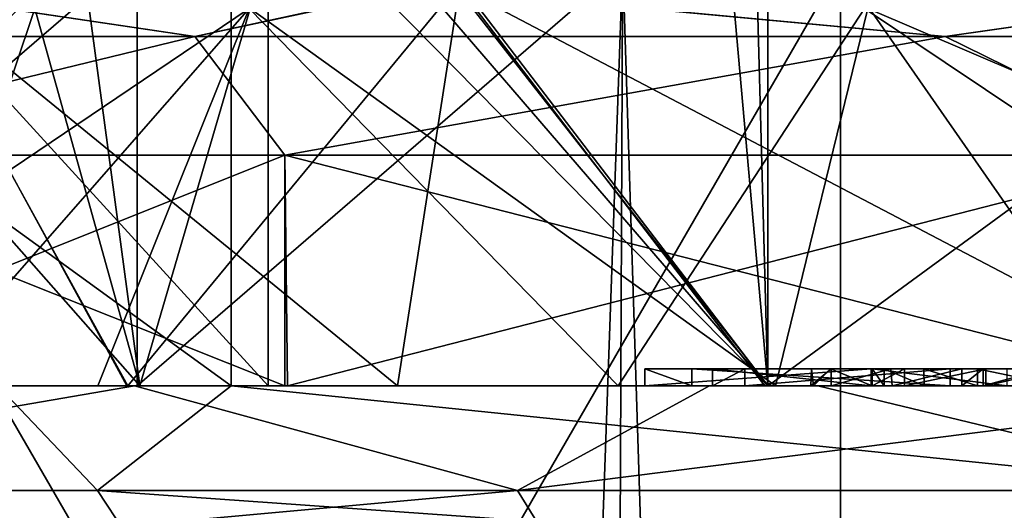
# Model space of a CAD drawing. Header units: millimetres. Extents: x -682 to 137, y -14 to 967.
# Tile 437 of 656: x -8.5 to -6.15, y 964.2 to 965.37. Entities that reach past the tile are written whole.
import ezdxf

# ---------------------------------------------------------------- set-up
doc = ezdxf.new("R2010")
doc.units = ezdxf.units.MM
doc.header["$LTSCALE"] = 65.185185
for name, color, linetype in [('109', 7, 'CONTINUOUS'), ('110', 7, 'CONTINUOUS'), ('114', 7, 'CONTINUOUS'), ('117', 7, 'CONTINUOUS'), ('118', 7, 'CONTINUOUS'), ('146', 7, 'CONTINUOUS'), ('149', 7, 'CONTINUOUS'), ('152', 7, 'CONTINUOUS'), ('153', 7, 'CONTINUOUS'), ('154', 7, 'CONTINUOUS'), ('155', 7, 'CONTINUOUS'), ('157', 7, 'CONTINUOUS'), ('158', 7, 'CONTINUOUS'), ('159', 7, 'CONTINUOUS'), ('160', 7, 'CONTINUOUS'), ('161', 7, 'CONTINUOUS'), ('3721', 7, 'CONTINUOUS'), ('3748', 7, 'CONTINUOUS'), ('849', 7, 'CONTINUOUS'), ('855', 7, 'CONTINUOUS'), ('856', 7, 'CONTINUOUS'), ('857', 7, 'CONTINUOUS'), ('858', 7, 'CONTINUOUS'), ('859', 7, 'CONTINUOUS'), ('860', 7, 'CONTINUOUS'), ('861', 7, 'CONTINUOUS'), ('862', 7, 'CONTINUOUS'), ('863', 7, 'CONTINUOUS'), ('864', 7, 'CONTINUOUS'), ('865', 7, 'CONTINUOUS'), ('866', 7, 'CONTINUOUS'), ('867', 7, 'CONTINUOUS'), ('868', 7, 'CONTINUOUS'), ('869', 7, 'CONTINUOUS'), ('870', 7, 'CONTINUOUS'), ('871', 7, 'CONTINUOUS'), ('872', 7, 'CONTINUOUS')]:
    doc.layers.add(name, color=color, linetype=linetype)

msp = doc.modelspace()

# ---------------------------------------------------------------- linework, layer by layer
at = {"layer": '109', "color": 7, "linetype": 'CONTINUOUS', "true_color": 0x999999}
for points in [[(-10.2237, 964.05, 5.7913), (-8.1824, 964.05, 8.4327), (-10.3961, 964.25, 5.8927), (-10.2237, 964.05, 5.7913)], [(-10.3961, 964.25, 5.8927), (-8.1824, 964.05, 8.4327), (-8.3148, 964.25, 8.5829), (-10.3961, 964.25, 5.8927)], [(-7.3122, 964.25, -9.4516), (-9.5175, 964.05, -6.8906), (-9.6789, 964.25, -7.0087), (-7.3122, 964.25, -9.4516)], [(-7.1883, 964.05, -9.2946), (-9.5175, 964.05, -6.8906), (-7.3122, 964.25, -9.4516), (-7.1883, 964.05, -9.2946)], [(-8.1824, 964.05, 8.4327), (-5.4761, 964.05, 10.3959), (-8.3148, 964.25, 8.5829), (-8.1824, 964.05, 8.4327)], [(-8.3148, 964.25, 8.5829), (-5.4761, 964.05, 10.3959), (-5.5599, 964.25, 10.5778), (-8.3148, 964.25, 8.5829)], [(-4.3532, 964.25, -11.1289), (-7.1883, 964.05, -9.2946), (-7.3122, 964.25, -9.4516), (-4.3532, 964.25, -11.1289)], [(-4.2821, 964.05, -10.9419), (-7.1883, 964.05, -9.2946), (-4.3532, 964.25, -11.1289), (-4.2821, 964.05, -10.9419)]]:
    msp.add_3dface(points, dxfattribs=at)
at = {"layer": '110', "color": 7, "linetype": 'CONTINUOUS', "true_color": 0x999999}
for points in [[(-10.3961, 964.25, 5.8927), (-8.3148, 964.25, 8.5829), (-9.7889, 965.8, 6.8542), (-10.3961, 964.25, 5.8927)], [(-9.7889, 965.8, 6.8542), (-8.3148, 964.25, 8.5829), (-7.9961, 964.5, 8.8806), (-9.7889, 965.8, 6.8542)], [(-7.9961, 965.8, 8.8806), (-9.7889, 965.8, 6.8542), (-7.9961, 964.5, 8.8806), (-7.9961, 965.8, 8.8806)], [(-7.3122, 964.25, -9.4516), (-9.6789, 964.25, -7.0087), (-8.2261, 964.5, -8.668), (-7.3122, 964.25, -9.4516)], [(-8.2261, 964.5, -8.668), (-9.6789, 964.25, -7.0087), (-9.4167, 964.5, -7.3572), (-8.2261, 964.5, -8.668)], [(-8.3148, 964.25, 8.5829), (-5.5599, 964.25, 10.5778), (-7.9961, 964.5, 8.8806), (-8.3148, 964.25, 8.5829)], [(-6.8542, 964.5, -9.7888), (-7.3122, 964.25, -9.4516), (-8.2261, 964.5, -8.668), (-6.8542, 964.5, -9.7888)], [(-7.9961, 964.5, 8.8806), (-5.5599, 964.25, 10.5778), (-6.5959, 964.5, 9.9647), (-7.9961, 964.5, 8.8806)], [(-4.3532, 964.25, -11.1289), (-7.3122, 964.25, -9.4516), (-5.3317, 964.5, -10.6946), (-4.3532, 964.25, -11.1289)], [(-5.3317, 964.5, -10.6946), (-7.3122, 964.25, -9.4516), (-6.8542, 964.5, -9.7888), (-5.3317, 964.5, -10.6946)], [(-6.5959, 964.5, 9.9647), (-5.5599, 964.25, 10.5778), (-5.0503, 964.5, 10.8303), (-6.5959, 964.5, 9.9647)]]:
    msp.add_3dface(points, dxfattribs=at)
at = {"layer": '114', "color": 7, "linetype": 'CONTINUOUS', "true_color": 0x999999}
for points in [[(-8.2261, 964.5, -8.668), (-9.4167, 964.5, -7.3572), (-7.9077, 964.5, -6.1782), (-8.2261, 964.5, -8.668)], [(-9.3043, 964.5, 3.7592), (-8.2202, 964.5, 5.7558), (-9.2479, 964.5, 3.0085), (-9.3043, 964.5, 3.7592)], [(-9.2479, 964.5, 3.0085), (-8.2202, 964.5, 5.7558), (-7.8679, 964.5, 5.7157), (-9.2479, 964.5, 3.0085)], [(-7.861, 964.5, -5.7253), (-9.0948, 964.5, -4.241), (-9.2456, 964.5, -3.0158), (-7.861, 964.5, -5.7253)], [(-7.9077, 964.5, -6.1782), (-9.0948, 964.5, -4.241), (-7.861, 964.5, -5.7253), (-7.9077, 964.5, -6.1782)], [(-6.8542, 964.5, -9.7888), (-8.2261, 964.5, -8.668), (-7.9077, 964.5, -6.1782), (-6.8542, 964.5, -9.7888)], [(-8.2202, 964.5, 5.7558), (-6.7147, 964.5, 7.4575), (-7.8679, 964.5, 5.7157), (-8.2202, 964.5, 5.7558)], [(-7.9961, 964.5, 8.8806), (-6.5959, 964.5, 9.9647), (-7.0086, 964.5, 9.1054), (-7.9961, 964.5, 8.8806)], [(-6.7147, 964.5, 7.4575), (-7.9961, 964.5, 8.8806), (-6.7695, 964.5, 8.0241), (-6.7147, 964.5, 7.4575)], [(-6.7695, 964.5, 8.0241), (-7.9961, 964.5, 8.8806), (-6.8467, 964.5, 8.1221), (-6.7695, 964.5, 8.0241)], [(-6.8467, 964.5, 8.1221), (-7.9961, 964.5, 8.8806), (-7.0086, 964.5, 9.1054), (-6.8467, 964.5, 8.1221)], [(-6.8542, 964.5, -9.7888), (-7.9077, 964.5, -6.1782), (-7.861, 964.5, -5.7253), (-6.8542, 964.5, -9.7888)], [(-7.8679, 964.5, 5.7157), (-6.7147, 964.5, 7.4575), (-5.7184, 964.5, 8.799), (-7.8679, 964.5, 5.7157)], [(-5.7142, 964.5, 7.8691), (-7.8679, 964.5, 5.7157), (-5.7184, 964.5, 8.799), (-5.7142, 964.5, 7.8691)], [(-5.7079, 964.5, -7.8736), (-6.8542, 964.5, -9.7888), (-7.861, 964.5, -5.7253), (-5.7079, 964.5, -7.8736)], [(-7.0086, 964.5, 9.1054), (-6.5959, 964.5, 9.9647), (-6.8966, 964.5, 9.1936), (-7.0086, 964.5, 9.1054)], [(-6.4687, 964.5, 8.4194), (-6.8467, 964.5, 8.1221), (-7.0086, 964.5, 9.1054), (-6.4687, 964.5, 8.4194)], [(-6.5959, 964.5, 9.9647), (-6.6058, 964.5, 9.3194), (-6.8966, 964.5, 9.1936), (-6.5959, 964.5, 9.9647)], [(-6.5641, 964.5, 9.0844), (-6.4183, 964.5, 8.9705), (-6.8966, 964.5, 9.1936), (-6.5641, 964.5, 9.0844)], [(-6.4183, 964.5, 8.9705), (-6.2795, 964.5, 8.4096), (-6.8966, 964.5, 9.1936), (-6.4183, 964.5, 8.9705)], [(-6.6127, 964.5, 9.204), (-6.5641, 964.5, 9.0844), (-6.8966, 964.5, 9.1936), (-6.6127, 964.5, 9.204)], [(-6.6058, 964.5, 9.3194), (-6.6127, 964.5, 9.204), (-6.8966, 964.5, 9.1936), (-6.6058, 964.5, 9.3194)], [(-5.3317, 964.5, -10.6946), (-6.8542, 964.5, -9.7888), (-5.7079, 964.5, -7.8736), (-5.3317, 964.5, -10.6946)], [(-6.2795, 964.5, 8.4096), (-6.7147, 964.5, 7.4575), (-6.7695, 964.5, 8.0241), (-6.2795, 964.5, 8.4096)], [(-6.0534, 964.5, 8.5771), (-6.7147, 964.5, 7.4575), (-6.2008, 964.5, 8.4796), (-6.0534, 964.5, 8.5771)], [(-6.7147, 964.5, 7.4575), (-6.0534, 964.5, 8.5771), (-5.7184, 964.5, 8.799), (-6.7147, 964.5, 7.4575)], [(-6.2008, 964.5, 8.4796), (-6.7147, 964.5, 7.4575), (-6.2795, 964.5, 8.4096), (-6.2008, 964.5, 8.4796)], [(-6.6058, 964.5, 9.3194), (-6.5959, 964.5, 9.9647), (-6.4662, 964.5, 9.4979), (-6.6058, 964.5, 9.3194)], [(-6.5959, 964.5, 9.9647), (-5.0503, 964.5, 10.8303), (-6.4662, 964.5, 9.4979), (-6.5959, 964.5, 9.9647)], [(-6.4662, 964.5, 9.4979), (-5.0503, 964.5, 10.8303), (-6.1434, 964.5, 9.7116), (-6.4662, 964.5, 9.4979)], [(-6.4183, 964.5, 8.9705), (-6.2521, 964.5, 8.974), (-6.2795, 964.5, 8.4096), (-6.4183, 964.5, 8.9705)], [(-6.2521, 964.5, 8.974), (-6.2008, 964.5, 8.4796), (-6.2795, 964.5, 8.4096), (-6.2521, 964.5, 8.974)]]:
    msp.add_3dface(points, dxfattribs=at)
at = {"layer": '117', "color": 7, "linetype": 'CONTINUOUS', "true_color": 0x999999}
for points in [[(-9.4167, 964.5, -7.3572), (-9.2591, 966, -7.234), (-8.0653, 966, -6.3013), (-9.4167, 964.5, -7.3572)], [(-9.4167, 964.5, -7.3572), (-8.0653, 966, -6.3013), (-7.9539, 965.9414, -6.2142), (-9.4167, 964.5, -7.3572)], [(-7.9077, 965.8, -6.1782), (-9.4167, 964.5, -7.3572), (-7.9539, 965.9414, -6.2142), (-7.9077, 965.8, -6.1782)], [(-7.9077, 964.5, -6.1782), (-9.4167, 964.5, -7.3572), (-7.9077, 965.8, -6.1782), (-7.9077, 964.5, -6.1782)]]:
    msp.add_3dface(points, dxfattribs=at)
at = {"layer": '118', "color": 7, "linetype": 'CONTINUOUS', "true_color": 0x999999}
for points in [[(-9.0948, 964.5, -4.241), (-7.9077, 964.5, -6.1782), (-9.0948, 965.8, -4.241), (-9.0948, 964.5, -4.241)], [(-7.9077, 964.5, -6.1782), (-7.9077, 965.8, -6.1782), (-9.0948, 965.8, -4.241), (-7.9077, 964.5, -6.1782)]]:
    msp.add_3dface(points, dxfattribs=at)
at = {"layer": '146', "color": 7, "linetype": 'CONTINUOUS', "true_color": 0x999999}
for points in [[(-7.9569, 965.9414, 8.837), (-6.7147, 964.5, 7.4575), (-7.8623, 966, 8.732), (-7.9569, 965.9414, 8.837)], [(-6.7147, 964.5, 7.4575), (-6.8486, 966, 7.6061), (-7.8623, 966, 8.732), (-6.7147, 964.5, 7.4575)], [(-6.8486, 966, 7.6061), (-6.7147, 964.5, 7.4575), (-6.7539, 965.9414, 7.501), (-6.8486, 966, 7.6061)], [(-7.9961, 965.8, 8.8806), (-6.7147, 964.5, 7.4575), (-7.9569, 965.9414, 8.837), (-7.9961, 965.8, 8.8806)], [(-6.7539, 965.9414, 7.501), (-6.7147, 964.5, 7.4575), (-6.7147, 965.8, 7.4575), (-6.7539, 965.9414, 7.501)], [(-7.9961, 965.8, 8.8806), (-7.9961, 964.5, 8.8806), (-6.7147, 964.5, 7.4575), (-7.9961, 965.8, 8.8806)]]:
    msp.add_3dface(points, dxfattribs=at)
at = {"layer": '149', "color": 7, "linetype": 'CONTINUOUS', "true_color": 0x999999}
for points in [[(-8.2202, 964.5, 5.7558), (-9.3043, 964.5, 3.7592), (-8.2202, 965.8, 5.7558), (-8.2202, 964.5, 5.7558)], [(-9.3043, 964.5, 3.7592), (-9.3043, 965.8, 3.7592), (-8.2202, 965.8, 5.7558), (-9.3043, 964.5, 3.7592)], [(-6.7147, 964.5, 7.4575), (-8.2202, 964.5, 5.7558), (-6.7147, 965.8, 7.4575), (-6.7147, 964.5, 7.4575)], [(-6.7147, 965.8, 7.4575), (-8.2202, 964.5, 5.7558), (-8.2202, 965.8, 5.7558), (-6.7147, 965.8, 7.4575)]]:
    msp.add_3dface(points, dxfattribs=at)
at = {"layer": '152', "color": 7, "linetype": 'CONTINUOUS', "true_color": 0x999999}
for points in [[(-7.8677, 965.05, -5.7162), (-9.2456, 964.5, -3.0158), (-9.249, 965.05, -3.0052), (-7.8677, 965.05, -5.7162)], [(-7.861, 964.5, -5.7253), (-9.2456, 964.5, -3.0158), (-7.8677, 965.05, -5.7162), (-7.861, 964.5, -5.7253)], [(-5.7162, 965.05, -7.8677), (-7.861, 964.5, -5.7253), (-7.8677, 965.05, -5.7162), (-5.7162, 965.05, -7.8677)], [(-5.7079, 964.5, -7.8736), (-7.861, 964.5, -5.7253), (-5.7162, 965.05, -7.8677), (-5.7079, 964.5, -7.8736)]]:
    msp.add_3dface(points, dxfattribs=at)
at = {"layer": '153', "color": 7, "linetype": 'CONTINUOUS', "true_color": 0x999999}
for points in [[(-9.2479, 964.5, 3.0085), (-7.8679, 964.5, 5.7157), (-9.249, 965.05, 3.0052), (-9.2479, 964.5, 3.0085)], [(-9.249, 965.05, 3.0052), (-7.8679, 964.5, 5.7157), (-7.8677, 965.05, 5.7162), (-9.249, 965.05, 3.0052)], [(-7.8679, 964.5, 5.7157), (-5.7142, 964.5, 7.8691), (-7.8677, 965.05, 5.7162), (-7.8679, 964.5, 5.7157)], [(-7.8677, 965.05, 5.7162), (-5.7142, 964.5, 7.8691), (-5.7162, 965.05, 7.8677), (-7.8677, 965.05, 5.7162)]]:
    msp.add_3dface(points, dxfattribs=at)
at = {"layer": '154', "color": 7, "linetype": 'CONTINUOUS', "true_color": 0x999999}
for points in [[(-9.2187, 965.3328, 2.7068), (-8.0826, 965.3328, 5.1944), (-8.8655, 965.45, 2.8911), (-9.2187, 965.3328, 2.7068)], [(-8.8655, 965.45, 2.8911), (-8.0826, 965.3328, 5.1944), (-7.5376, 965.45, 5.4898), (-8.8655, 965.45, 2.8911)], [(-8.0826, 965.3328, 5.1944), (-6.2918, 965.3328, 7.2611), (-7.5376, 965.45, 5.4898), (-8.0826, 965.3328, 5.1944)], [(-7.5376, 965.45, 5.4898), (-6.2918, 965.3328, 7.2611), (-5.4734, 965.45, 7.5496), (-7.5376, 965.45, 5.4898)], [(-6.2918, 965.3328, 7.2611), (-3.9912, 965.3328, 8.7396), (-5.4734, 965.45, 7.5496), (-6.2918, 965.3328, 7.2611)], [(-9.249, 965.05, 3.0052), (-7.8677, 965.05, 5.7162), (-8.0826, 965.3328, 5.1944), (-9.249, 965.05, 3.0052)], [(-9.2187, 965.3328, 2.7068), (-9.249, 965.05, 3.0052), (-8.0826, 965.3328, 5.1944), (-9.2187, 965.3328, 2.7068)], [(-8.0826, 965.3328, 5.1944), (-7.8677, 965.05, 5.7162), (-6.2918, 965.3328, 7.2611), (-8.0826, 965.3328, 5.1944)], [(-7.8677, 965.05, 5.7162), (-5.7162, 965.05, 7.8677), (-6.2918, 965.3328, 7.2611), (-7.8677, 965.05, 5.7162)], [(-6.2918, 965.3328, 7.2611), (-5.7162, 965.05, 7.8677), (-3.9912, 965.3328, 8.7396), (-6.2918, 965.3328, 7.2611)]]:
    msp.add_3dface(points, dxfattribs=at)
at = {"layer": '155', "color": 7, "linetype": 'CONTINUOUS', "true_color": 0x999999}
for points in [[(-8.0826, 965.3328, -5.1944), (-9.2187, 965.3328, -2.7068), (-8.8678, 965.45, -2.8841), (-8.0826, 965.3328, -5.1944)], [(-7.5446, 965.45, -5.4802), (-8.0826, 965.3328, -5.1944), (-8.8678, 965.45, -2.8841), (-7.5446, 965.45, -5.4802)], [(-6.2918, 965.3328, -7.2611), (-8.0826, 965.3328, -5.1944), (-7.5446, 965.45, -5.4802), (-6.2918, 965.3328, -7.2611)], [(-5.4799, 965.45, -7.5449), (-6.2918, 965.3328, -7.2611), (-7.5446, 965.45, -5.4802), (-5.4799, 965.45, -7.5449)], [(-3.9912, 965.3328, -8.7396), (-6.2918, 965.3328, -7.2611), (-5.4799, 965.45, -7.5449), (-3.9912, 965.3328, -8.7396)], [(-7.8677, 965.05, -5.7162), (-9.249, 965.05, -3.0052), (-8.0826, 965.3328, -5.1944), (-7.8677, 965.05, -5.7162)], [(-8.0826, 965.3328, -5.1944), (-9.249, 965.05, -3.0052), (-9.2187, 965.3328, -2.7068), (-8.0826, 965.3328, -5.1944)], [(-6.2918, 965.3328, -7.2611), (-7.8677, 965.05, -5.7162), (-8.0826, 965.3328, -5.1944), (-6.2918, 965.3328, -7.2611)], [(-5.7162, 965.05, -7.8677), (-7.8677, 965.05, -5.7162), (-6.2918, 965.3328, -7.2611), (-5.7162, 965.05, -7.8677)], [(-3.9912, 965.3328, -8.7396), (-5.7162, 965.05, -7.8677), (-6.2918, 965.3328, -7.2611), (-3.9912, 965.3328, -8.7396)]]:
    msp.add_3dface(points, dxfattribs=at)
at = {"layer": '157', "color": 7, "linetype": 'CONTINUOUS', "true_color": 0x999999}
for points in [[(-7.451, 965.45, -5.4268), (-8.7637, 965.45, -2.8578), (-7.5988, 964.5, -4.3883), (-7.451, 965.45, -5.4268)], [(-7.5988, 964.5, -4.3883), (-8.7637, 965.45, -2.8578), (-8.2448, 964.5, -3.0033), (-7.5988, 964.5, -4.3883)], [(-8.2448, 964.5, -3.0033), (-8.7637, 965.45, -2.8578), (-8.6414, 964.5, -1.5244), (-8.2448, 964.5, -3.0033)], [(-6.7219, 964.5, -5.6403), (-7.451, 965.45, -5.4268), (-7.5988, 964.5, -4.3883), (-6.7219, 964.5, -5.6403)], [(-5.4104, 965.45, -7.4629), (-7.451, 965.45, -5.4268), (-5.6392, 964.5, -6.7228), (-5.4104, 965.45, -7.4629)], [(-5.6392, 964.5, -6.7228), (-7.451, 965.45, -5.4268), (-6.7219, 964.5, -5.6403), (-5.6392, 964.5, -6.7228)]]:
    msp.add_3dface(points, dxfattribs=at)
at = {"layer": '158', "color": 7, "linetype": 'CONTINUOUS', "true_color": 0x999999}
for points in [[(-8.7659, 965.45, 2.8509), (-7.458, 965.45, 5.4172), (-8.2421, 964.5, 3.0108), (-8.7659, 965.45, 2.8509)], [(-8.6408, 964.5, 1.5277), (-8.7659, 965.45, 2.8509), (-8.2421, 964.5, 3.0108), (-8.6408, 964.5, 1.5277)], [(-8.2421, 964.5, 3.0108), (-7.458, 965.45, 5.4172), (-6.7145, 964.5, 5.6491), (-8.2421, 964.5, 3.0108)], [(-7.458, 965.45, 5.4172), (-5.417, 965.45, 7.4582), (-6.7145, 964.5, 5.6491), (-7.458, 965.45, 5.4172)], [(-6.7145, 964.5, 5.6491), (-5.417, 965.45, 7.4582), (-4.3802, 964.5, 7.6035), (-6.7145, 964.5, 5.6491)]]:
    msp.add_3dface(points, dxfattribs=at)
at = {"layer": '159', "color": 7, "linetype": 'CONTINUOUS', "true_color": 0x999999}
for points in [[(-8.6414, 964.5, -1.5244), (-8.742, 964.5), (-8.3136, 964.5, -2.703), (-8.6414, 964.5, -1.5244)], [(-8.6408, 964.5, 1.5277), (-8.2421, 964.5, 3.0108), (-8.742, 964.5), (-8.6408, 964.5, 1.5277)], [(-8.742, 964.5), (-8.2421, 964.5, 3.0108), (-8.2139, 964.5, 2.992), (-8.742, 964.5)], [(-8.2448, 964.5, -3.0033), (-8.6414, 964.5, -1.5244), (-8.3136, 964.5, -2.703), (-8.2448, 964.5, -3.0033)], [(-7.0719, 964.5, -5.139), (-8.2448, 964.5, -3.0033), (-8.3136, 964.5, -2.703), (-7.0719, 964.5, -5.139)], [(-7.5988, 964.5, -4.3883), (-8.2448, 964.5, -3.0033), (-7.0719, 964.5, -5.139), (-7.5988, 964.5, -4.3883)], [(-8.2421, 964.5, 3.0108), (-6.7145, 964.5, 5.6491), (-8.2139, 964.5, 2.992), (-8.2421, 964.5, 3.0108)], [(-8.2139, 964.5, 2.992), (-6.7145, 964.5, 5.6491), (-6.6967, 964.5, 5.6191), (-8.2139, 964.5, 2.992)], [(-6.7219, 964.5, -5.6403), (-7.5988, 964.5, -4.3883), (-7.0719, 964.5, -5.139), (-6.7219, 964.5, -5.6403)], [(-5.1391, 964.5, -7.0718), (-6.7219, 964.5, -5.6403), (-7.0719, 964.5, -5.139), (-5.1391, 964.5, -7.0718)], [(-5.6392, 964.5, -6.7228), (-6.7219, 964.5, -5.6403), (-5.1391, 964.5, -7.0718), (-5.6392, 964.5, -6.7228)], [(-6.7145, 964.5, 5.6491), (-4.3802, 964.5, 7.6035), (-6.6967, 964.5, 5.6191), (-6.7145, 964.5, 5.6491)], [(-6.6967, 964.5, 5.6191), (-4.3802, 964.5, 7.6035), (-4.3707, 964.5, 7.5709), (-6.6967, 964.5, 5.6191)]]:
    msp.add_3dface(points, dxfattribs=at)
at = {"layer": '160', "color": 7, "linetype": 'CONTINUOUS', "true_color": 0x999999}
for points in [[(-8.6149, 964.9536, 0.0001), (-8.2139, 964.5, 2.992), (-8.4643, 965.4), (-8.6149, 964.9536, 0.0001)], [(-8.4643, 965.4), (-8.2139, 964.5, 2.992), (-8.335, 965.4, 1.4735), (-8.4643, 965.4)], [(-8.335, 965.4, 1.4735), (-8.2139, 964.5, 2.992), (-7.9503, 965.4, 2.9042), (-8.335, 965.4, 1.4735)], [(-8.2139, 964.5, 2.992), (-6.6967, 964.5, 5.6191), (-7.9503, 965.4, 2.9042), (-8.2139, 964.5, 2.992)], [(-7.9503, 965.4, 2.9042), (-6.6967, 964.5, 5.6191), (-6.4767, 965.4, 5.4493), (-7.9503, 965.4, 2.9042)], [(-6.6967, 964.5, 5.6191), (-4.3707, 964.5, 7.5709), (-6.4767, 965.4, 5.4493), (-6.6967, 964.5, 5.6191)], [(-6.4767, 965.4, 5.4493), (-4.3707, 964.5, 7.5709), (-4.2252, 965.4, 7.3342), (-6.4767, 965.4, 5.4493)], [(-8.742, 964.5), (-8.2139, 964.5, 2.992), (-8.6149, 964.9536, 0.0001), (-8.742, 964.5)]]:
    msp.add_3dface(points, dxfattribs=at)
at = {"layer": '161', "color": 7, "linetype": 'CONTINUOUS', "true_color": 0x999999}
for points in [[(-8.3136, 964.5, -2.703), (-8.742, 964.5), (-7.953, 965.4, -2.8969), (-8.3136, 964.5, -2.703)], [(-8.742, 964.5), (-8.6149, 964.9536, 0.0001), (-7.953, 965.4, -2.8969), (-8.742, 964.5)], [(-8.6149, 964.9536, 0.0001), (-8.4643, 965.4), (-7.953, 965.4, -2.8969), (-8.6149, 964.9536, 0.0001)], [(-7.0719, 964.5, -5.139), (-8.3136, 964.5, -2.703), (-7.953, 965.4, -2.8969), (-7.0719, 964.5, -5.139)], [(-6.4841, 965.4, -5.4404), (-7.0719, 964.5, -5.139), (-7.953, 965.4, -2.8969), (-6.4841, 965.4, -5.4404)], [(-5.1391, 964.5, -7.0718), (-7.0719, 964.5, -5.139), (-6.4841, 965.4, -5.4404), (-5.1391, 964.5, -7.0718)], [(-4.2325, 965.4, -7.3301), (-5.1391, 964.5, -7.0718), (-6.4841, 965.4, -5.4404), (-4.2325, 965.4, -7.3301)]]:
    msp.add_3dface(points, dxfattribs=at)
at = {"layer": '3721', "color": 7, "linetype": 'CONTINUOUS', "true_color": 0x96918c}
for points in [[(-9.1446, 961, -7.9238), (-6.5418, 961, -10.1792), (-9.1446, 965.5, -7.9238), (-9.1446, 961, -7.9238)], [(-9.1446, 965.5, -7.9238), (-6.5418, 961, -10.1792), (-6.5418, 965.5, -10.1792), (-9.1446, 965.5, -7.9238)], [(-6.5418, 961, 10.1792), (-9.1446, 961, 7.9238), (-6.5418, 965.5, 10.1792), (-6.5418, 961, 10.1792)], [(-6.5418, 965.5, 10.1792), (-9.1446, 961, 7.9238), (-9.1446, 965.5, 7.9238), (-6.5418, 965.5, 10.1792)], [(-6.5418, 961, -10.1792), (-3.409, 961, -11.6099), (-6.5418, 965.5, -10.1792), (-6.5418, 961, -10.1792)], [(-6.5418, 965.5, -10.1792), (-3.409, 961, -11.6099), (-3.409, 965.5, -11.6099), (-6.5418, 965.5, -10.1792)], [(-3.409, 961, 11.6099), (-6.5418, 961, 10.1792), (-3.409, 965.5, 11.6099), (-3.409, 961, 11.6099)], [(-3.409, 965.5, 11.6099), (-6.5418, 961, 10.1792), (-6.5418, 965.5, 10.1792), (-3.409, 965.5, 11.6099)]]:
    msp.add_3dface(points, dxfattribs=at)
at = {"layer": '3748', "color": 7, "linetype": 'CONTINUOUS', "true_color": 0x96918c}
for points in [[(-10.6035, 865.5044, 10.6035), (-7.4978, 865.5044, 12.9866), (-9.9864, 965.5044, 9.9864), (-10.6035, 865.5044, 10.6035)], [(-7.4978, 865.5044, -12.9866), (-10.6035, 865.5044, -10.6035), (-7.0615, 965.5044, -12.2308), (-7.4978, 865.5044, -12.9866)], [(-7.0615, 965.5044, -12.2308), (-10.6035, 865.5044, -10.6035), (-9.9864, 965.5044, -9.9864), (-7.0615, 965.5044, -12.2308)], [(-9.9864, 965.5044, 9.9864), (-7.4978, 865.5044, 12.9866), (-7.0615, 965.5044, 12.2308), (-9.9864, 965.5044, 9.9864)], [(-7.4978, 865.5044, 12.9866), (-3.8811, 865.5044, 14.4846), (-7.0615, 965.5044, 12.2308), (-7.4978, 865.5044, 12.9866)], [(-3.8811, 865.5044, -14.4846), (-7.4978, 865.5044, -12.9866), (-3.6553, 965.5044, -13.6417), (-3.8811, 865.5044, -14.4846)], [(-3.6553, 965.5044, -13.6417), (-7.4978, 865.5044, -12.9866), (-7.0615, 965.5044, -12.2308), (-3.6553, 965.5044, -13.6417)], [(-7.0615, 965.5044, 12.2308), (-3.8811, 865.5044, 14.4846), (-3.6553, 965.5044, 13.6417), (-7.0615, 965.5044, 12.2308)]]:
    msp.add_3dface(points, dxfattribs=at)
at = {"layer": '849', "color": 7, "linetype": 'CONTINUOUS', "true_color": 0x999999}
for points in [[(-6.0534, 964.5, 8.5771), (-6.2008, 964.5, 8.4796), (-6.0534, 964.54, 8.5771), (-6.0534, 964.5, 8.5771)], [(-6.0534, 964.54, 8.5771), (-6.2008, 964.5, 8.4796), (-6.2008, 964.54, 8.4796), (-6.0534, 964.54, 8.5771)]]:
    msp.add_3dface(points, dxfattribs=at)
at = {"layer": '855', "color": 7, "linetype": 'CONTINUOUS', "true_color": 0x999999}
for points in [[(-6.4662, 964.5, 9.4979), (-6.1434, 964.5, 9.7116), (-6.4662, 964.54, 9.4979), (-6.4662, 964.5, 9.4979)], [(-6.1434, 964.5, 9.7116), (-6.1434, 964.54, 9.7116), (-6.4662, 964.54, 9.4979), (-6.1434, 964.5, 9.7116)]]:
    msp.add_3dface(points, dxfattribs=at)
at = {"layer": '856', "color": 7, "linetype": 'CONTINUOUS', "true_color": 0x999999}
for points in [[(-6.5641, 964.5, 9.0844), (-6.6127, 964.5, 9.204), (-6.5641, 964.54, 9.0844), (-6.5641, 964.5, 9.0844)], [(-6.6127, 964.5, 9.204), (-6.6058, 964.5, 9.3194), (-6.6111, 964.54, 9.2972), (-6.6127, 964.5, 9.204)], [(-6.5641, 964.54, 9.0844), (-6.6127, 964.5, 9.204), (-6.6111, 964.54, 9.2972), (-6.5641, 964.54, 9.0844)], [(-6.6111, 964.54, 9.2972), (-6.6058, 964.5, 9.3194), (-6.5652, 964.54, 9.4045), (-6.6111, 964.54, 9.2972)], [(-6.6058, 964.5, 9.3194), (-6.4662, 964.5, 9.4979), (-6.5652, 964.54, 9.4045), (-6.6058, 964.5, 9.3194)], [(-6.4662, 964.5, 9.4979), (-6.4662, 964.54, 9.4979), (-6.5652, 964.54, 9.4045), (-6.4662, 964.5, 9.4979)]]:
    msp.add_3dface(points, dxfattribs=at)
at = {"layer": '857', "color": 7, "linetype": 'CONTINUOUS', "true_color": 0x999999}
for points in [[(-6.4183, 964.5, 8.9705), (-6.5641, 964.5, 9.0844), (-6.4214, 964.54, 8.9714), (-6.4183, 964.5, 8.9705)], [(-6.5641, 964.5, 9.0844), (-6.5641, 964.54, 9.0844), (-6.4214, 964.54, 8.9714), (-6.5641, 964.5, 9.0844)], [(-6.2521, 964.54, 8.974), (-6.4183, 964.5, 8.9705), (-6.4214, 964.54, 8.9714), (-6.2521, 964.54, 8.974)], [(-6.2521, 964.5, 8.974), (-6.4183, 964.5, 8.9705), (-6.2521, 964.54, 8.974), (-6.2521, 964.5, 8.974)]]:
    msp.add_3dface(points, dxfattribs=at)
at = {"layer": '858', "color": 7, "linetype": 'CONTINUOUS', "true_color": 0x999999}
for points in [[(-6.2008, 964.5, 8.4796), (-6.2521, 964.5, 8.974), (-6.2008, 964.54, 8.4796), (-6.2008, 964.5, 8.4796)], [(-6.2008, 964.54, 8.4796), (-6.2521, 964.5, 8.974), (-6.2521, 964.54, 8.974), (-6.2008, 964.54, 8.4796)]]:
    msp.add_3dface(points, dxfattribs=at)
at = {"layer": '859', "color": 7, "linetype": 'CONTINUOUS', "true_color": 0x999999}
for points in [[(-6.5641, 964.54, 9.0844), (-6.6111, 964.54, 9.2972), (-6.4376, 964.54, 9.1638), (-6.5641, 964.54, 9.0844)], [(-6.6111, 964.54, 9.2972), (-6.5652, 964.54, 9.4045), (-6.4663, 964.54, 9.2791), (-6.6111, 964.54, 9.2972)], [(-6.4376, 964.54, 9.1638), (-6.6111, 964.54, 9.2972), (-6.4663, 964.54, 9.2791), (-6.4376, 964.54, 9.1638)], [(-6.5652, 964.54, 9.4045), (-6.4662, 964.54, 9.4979), (-6.3886, 964.54, 9.3901), (-6.5652, 964.54, 9.4045)], [(-6.5652, 964.54, 9.4045), (-6.3886, 964.54, 9.3901), (-6.4663, 964.54, 9.2791), (-6.5652, 964.54, 9.4045)], [(-6.5641, 964.54, 9.0844), (-6.1135, 964.54, 9.035), (-6.2521, 964.54, 8.974), (-6.5641, 964.54, 9.0844)], [(-6.1135, 964.54, 9.035), (-6.5641, 964.54, 9.0844), (-6.3426, 964.54, 9.0956), (-6.1135, 964.54, 9.035)], [(-6.5641, 964.54, 9.0844), (-6.2521, 964.54, 8.974), (-6.4214, 964.54, 8.9714), (-6.5641, 964.54, 9.0844)], [(-6.3426, 964.54, 9.0956), (-6.5641, 964.54, 9.0844), (-6.4376, 964.54, 9.1638), (-6.3426, 964.54, 9.0956)], [(-6.4662, 964.54, 9.4979), (-6.1434, 964.54, 9.7116), (-6.1947, 964.54, 9.5185), (-6.4662, 964.54, 9.4979)], [(-6.3886, 964.54, 9.3901), (-6.4662, 964.54, 9.4979), (-6.1947, 964.54, 9.5185), (-6.3886, 964.54, 9.3901)], [(-6.2147, 964.54, 9.1271), (-6.1135, 964.54, 9.035), (-6.3426, 964.54, 9.0956), (-6.2147, 964.54, 9.1271)], [(-6.0534, 964.54, 8.5771), (-6.2008, 964.54, 8.4796), (-6.2521, 964.54, 8.974), (-6.0534, 964.54, 8.5771)], [(-6.1135, 964.54, 9.035), (-6.0534, 964.54, 8.5771), (-6.2521, 964.54, 8.974), (-6.1135, 964.54, 9.035)], [(-5.9475, 964.54, 9.1449), (-6.1135, 964.54, 9.035), (-6.2147, 964.54, 9.1271), (-5.9475, 964.54, 9.1449)], [(-6.0207, 964.54, 9.2556), (-5.9475, 964.54, 9.1449), (-6.2147, 964.54, 9.1271), (-6.0207, 964.54, 9.2556)], [(-6.1434, 964.54, 9.7116), (-5.5939, 964.54, 8.8814), (-6.1947, 964.54, 9.5185), (-6.1434, 964.54, 9.7116)], [(-6.1947, 964.54, 9.5185), (-5.5939, 964.54, 8.8814), (-6.0207, 964.54, 9.2556), (-6.1947, 964.54, 9.5185)]]:
    msp.add_3dface(points, dxfattribs=at)
at = {"layer": '860', "color": 7, "linetype": 'CONTINUOUS', "true_color": 0x999999}
for points in [[(-6.3886, 964.54, 9.3901), (-6.1947, 964.54, 9.5185), (-6.3886, 964.5, 9.3901), (-6.3886, 964.54, 9.3901)], [(-6.1947, 964.54, 9.5185), (-6.1947, 964.5, 9.5185), (-6.3886, 964.5, 9.3901), (-6.1947, 964.54, 9.5185)]]:
    msp.add_3dface(points, dxfattribs=at)
at = {"layer": '861', "color": 7, "linetype": 'CONTINUOUS', "true_color": 0x999999}
for points in [[(-6.4663, 964.5, 9.2797), (-6.3886, 964.5, 9.3901), (-6.3421, 964.5, 9.0955), (-6.4663, 964.5, 9.2797)], [(-6.4376, 964.5, 9.1638), (-6.4663, 964.5, 9.2797), (-6.3421, 964.5, 9.0955), (-6.4376, 964.5, 9.1638)], [(-6.3886, 964.5, 9.3901), (-6.1947, 964.5, 9.5185), (-6.2147, 964.5, 9.1271), (-6.3886, 964.5, 9.3901)], [(-6.3421, 964.5, 9.0955), (-6.3886, 964.5, 9.3901), (-6.2147, 964.5, 9.1271), (-6.3421, 964.5, 9.0955)], [(-6.2147, 964.5, 9.1271), (-6.1947, 964.5, 9.5185), (-6.0207, 964.5, 9.2556), (-6.2147, 964.5, 9.1271)]]:
    msp.add_3dface(points, dxfattribs=at)
at = {"layer": '862', "color": 7, "linetype": 'CONTINUOUS', "true_color": 0x999999}
for points in [[(-6.4663, 964.54, 9.2791), (-6.3886, 964.54, 9.3901), (-6.4663, 964.5, 9.2797), (-6.4663, 964.54, 9.2791)], [(-6.3886, 964.54, 9.3901), (-6.3886, 964.5, 9.3901), (-6.4663, 964.5, 9.2797), (-6.3886, 964.54, 9.3901)], [(-6.4376, 964.54, 9.1638), (-6.4663, 964.54, 9.2791), (-6.4376, 964.5, 9.1638), (-6.4376, 964.54, 9.1638)], [(-6.4663, 964.54, 9.2791), (-6.4663, 964.5, 9.2797), (-6.4376, 964.5, 9.1638), (-6.4663, 964.54, 9.2791)]]:
    msp.add_3dface(points, dxfattribs=at)
at = {"layer": '863', "color": 7, "linetype": 'CONTINUOUS', "true_color": 0x999999}
for points in [[(-6.3426, 964.54, 9.0956), (-6.4376, 964.54, 9.1638), (-6.3421, 964.5, 9.0955), (-6.3426, 964.54, 9.0956)], [(-6.4376, 964.54, 9.1638), (-6.4376, 964.5, 9.1638), (-6.3421, 964.5, 9.0955), (-6.4376, 964.54, 9.1638)], [(-6.2147, 964.54, 9.1271), (-6.3426, 964.54, 9.0956), (-6.2147, 964.5, 9.1271), (-6.2147, 964.54, 9.1271)], [(-6.3426, 964.54, 9.0956), (-6.3421, 964.5, 9.0955), (-6.2147, 964.5, 9.1271), (-6.3426, 964.54, 9.0956)]]:
    msp.add_3dface(points, dxfattribs=at)
at = {"layer": '864', "color": 7, "linetype": 'CONTINUOUS', "true_color": 0x999999}
for points in [[(-6.0207, 964.54, 9.2556), (-6.2147, 964.54, 9.1271), (-6.0207, 964.5, 9.2556), (-6.0207, 964.54, 9.2556)], [(-6.2147, 964.54, 9.1271), (-6.2147, 964.5, 9.1271), (-6.0207, 964.5, 9.2556), (-6.2147, 964.54, 9.1271)]]:
    msp.add_3dface(points, dxfattribs=at)
at = {"layer": '865', "color": 7, "linetype": 'CONTINUOUS', "true_color": 0x999999}
for points in [[(-6.1947, 964.54, 9.5185), (-6.0207, 964.54, 9.2556), (-6.1947, 964.5, 9.5185), (-6.1947, 964.54, 9.5185)], [(-6.1947, 964.5, 9.5185), (-6.0207, 964.54, 9.2556), (-6.0207, 964.5, 9.2556), (-6.1947, 964.5, 9.5185)]]:
    msp.add_3dface(points, dxfattribs=at)
at = {"layer": '866', "color": 7, "linetype": 'CONTINUOUS', "true_color": 0x999999}
for points in [[(-6.2795, 964.5, 8.4096), (-6.7695, 964.5, 8.0241), (-6.2795, 964.54, 8.4096), (-6.2795, 964.5, 8.4096)], [(-6.2795, 964.54, 8.4096), (-6.7695, 964.5, 8.0241), (-6.7695, 964.54, 8.0241), (-6.2795, 964.54, 8.4096)]]:
    msp.add_3dface(points, dxfattribs=at)
at = {"layer": '867', "color": 7, "linetype": 'CONTINUOUS', "true_color": 0x999999}
for points in [[(-6.8966, 964.5, 9.1936), (-6.2795, 964.5, 8.4096), (-6.8966, 964.54, 9.1936), (-6.8966, 964.5, 9.1936)], [(-6.2795, 964.5, 8.4096), (-6.2795, 964.54, 8.4096), (-6.8966, 964.54, 9.1936), (-6.2795, 964.5, 8.4096)]]:
    msp.add_3dface(points, dxfattribs=at)
at = {"layer": '868', "color": 7, "linetype": 'CONTINUOUS', "true_color": 0x999999}
for points in [[(-7.0086, 964.5, 9.1054), (-6.8966, 964.5, 9.1936), (-7.0086, 964.54, 9.1054), (-7.0086, 964.5, 9.1054)], [(-6.8966, 964.5, 9.1936), (-6.8966, 964.54, 9.1936), (-7.0086, 964.54, 9.1054), (-6.8966, 964.5, 9.1936)]]:
    msp.add_3dface(points, dxfattribs=at)
at = {"layer": '869', "color": 7, "linetype": 'CONTINUOUS', "true_color": 0x999999}
for points in [[(-6.4687, 964.5, 8.4194), (-7.0086, 964.5, 9.1054), (-6.4687, 964.54, 8.4194), (-6.4687, 964.5, 8.4194)], [(-7.0086, 964.5, 9.1054), (-7.0086, 964.54, 9.1054), (-6.4687, 964.54, 8.4194), (-7.0086, 964.5, 9.1054)]]:
    msp.add_3dface(points, dxfattribs=at)
at = {"layer": '870', "color": 7, "linetype": 'CONTINUOUS', "true_color": 0x999999}
for points in [[(-6.8467, 964.5, 8.1221), (-6.4687, 964.5, 8.4194), (-6.8467, 964.54, 8.1221), (-6.8467, 964.5, 8.1221)], [(-6.4687, 964.5, 8.4194), (-6.4687, 964.54, 8.4194), (-6.8467, 964.54, 8.1221), (-6.4687, 964.5, 8.4194)]]:
    msp.add_3dface(points, dxfattribs=at)
at = {"layer": '871', "color": 7, "linetype": 'CONTINUOUS', "true_color": 0x999999}
for points in [[(-6.7695, 964.5, 8.0241), (-6.8467, 964.5, 8.1221), (-6.7695, 964.54, 8.0241), (-6.7695, 964.5, 8.0241)], [(-6.7695, 964.54, 8.0241), (-6.8467, 964.5, 8.1221), (-6.8467, 964.54, 8.1221), (-6.7695, 964.54, 8.0241)]]:
    msp.add_3dface(points, dxfattribs=at)
at = {"layer": '872', "color": 7, "linetype": 'CONTINUOUS', "true_color": 0x999999}
for points in [[(-6.8966, 964.54, 9.1936), (-6.2795, 964.54, 8.4096), (-7.0086, 964.54, 9.1054), (-6.8966, 964.54, 9.1936)], [(-7.0086, 964.54, 9.1054), (-6.2795, 964.54, 8.4096), (-6.4687, 964.54, 8.4194), (-7.0086, 964.54, 9.1054)], [(-6.4687, 964.54, 8.4194), (-6.7695, 964.54, 8.0241), (-6.8467, 964.54, 8.1221), (-6.4687, 964.54, 8.4194)], [(-6.2795, 964.54, 8.4096), (-6.7695, 964.54, 8.0241), (-6.4687, 964.54, 8.4194), (-6.2795, 964.54, 8.4096)]]:
    msp.add_3dface(points, dxfattribs=at)

doc.saveas('drawing.dxf')
